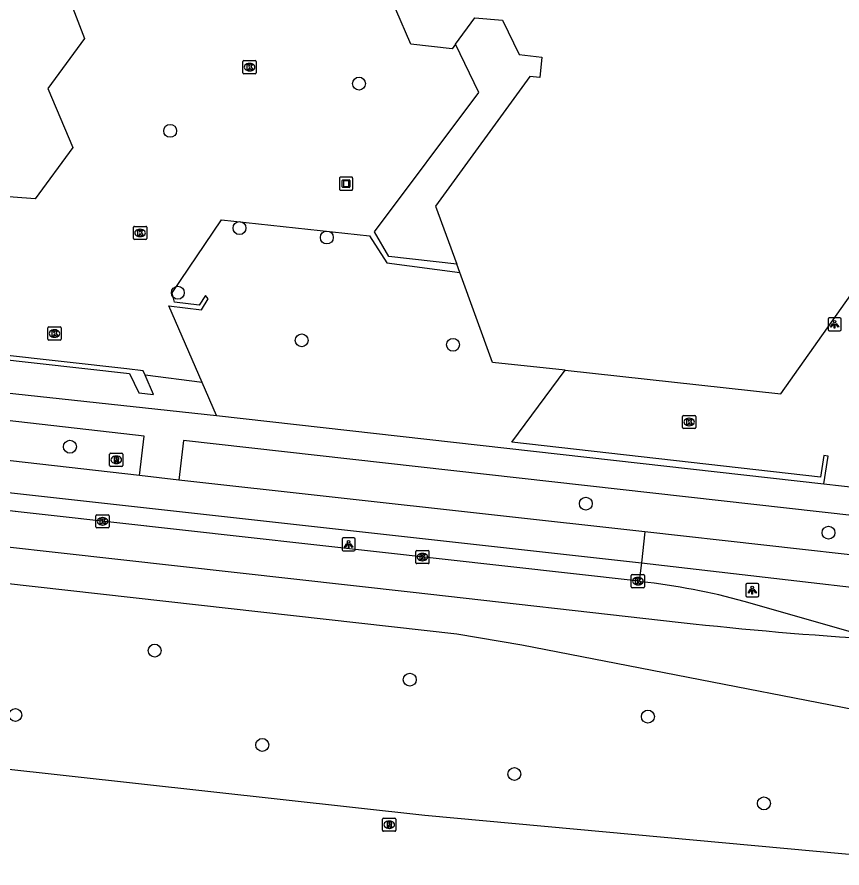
# Model space of a CAD drawing. Extents: x 162026 to 163499, y 387297 to 388169.
# Drawn here: x 162248.1 to 162310.6, y 387398.9 to 387463.4 of the extents above; entities that cross this region are included whole.
import ezdxf

# ---------------------------------------------------------------- set-up
doc = ezdxf.new("R2010")
doc.units = 0
for name, color, linetype in [('IMGEO_Boom', 7, 'Continuous'), ('IMGEO_Fietspad_gesloten', 7, 'Continuous'), ('IMGEO_Kolk', 7, 'Continuous'), ('IMGEO_Kunstobject', 7, 'Continuous'), ('IMGEO_Lichtpunt', 7, 'Continuous'), ('IMGEO_Muur', 7, 'Continuous'), ('IMGEO_Pand', 7, 'Continuous'), ('IMGEO_Rijbaan_lokaal_gesloten', 7, 'Continuous'), ('IMGEO_Rioolput', 7, 'Continuous'), ('IMGEO_Verkeerseiland_open', 7, 'Continuous'), ('IMGEO_Voetpad_open', 7, 'Continuous')]:
    doc.layers.add(name, color=color, linetype=linetype)

msp = doc.modelspace()

# ---------------------------------------------------------------- linework, layer by layer
at = {"layer": 'IMGEO_Boom'}
for centre in [(162273.981, 387458.328), (162259.662, 387454.747), (162264.92, 387447.379), (162271.537, 387446.667), (162260.247, 387442.482), (162269.635, 387438.874), (162281.11, 387438.536), (162252.062, 387430.811), (162291.175, 387426.499), (162309.576, 387424.299), (162258.489, 387415.365), (162277.829, 387413.159), (162247.928, 387410.479), (162295.881, 387410.364), (162266.646, 387408.214), (162285.757, 387406.01), (162304.678, 387403.781)]:
    msp.add_circle(centre, 0.489, dxfattribs=at)
at = {"layer": 'IMGEO_Fietspad_gesloten'}
for points in [[(162257.342, 387428.622), (162218.416, 387433.043), (162215.56, 387433.64)], [(162218.44, 387430.671), (162232.83, 387428.951), (162295.396, 387422.021)], [(162260.33, 387428.284), (162257.342, 387428.622)], [(162295.656, 387424.353), (162260.33, 387428.284)], [(162295.656, 387424.353), (162295.396, 387422.021)], [(162329.001, 387420.783), (162313.692, 387422.346), (162295.656, 387424.353)], [(162295.396, 387422.021), (162324.185, 387418.687), (162325.165, 387418.548), (162325.472, 387418.387)]]:
    msp.add_lwpolyline(points, dxfattribs=at)
at = {"layer": 'IMGEO_Kolk'}
for p, q in [((162265.182, 387459.15), (162265.182, 387460.002)), ((162265.257, 387460.076), (162266.109, 387460.076)), ((162265.67, 387459.856), (162265.695, 387459.856)), ((162266.183, 387460.002), (162266.183, 387459.15)), ((162265.693, 387459.296), (162265.668, 387459.296)), ((162266.109, 387459.076), (162265.257, 387459.076)), ((162256.882, 387446.585), (162256.882, 387447.437)), ((162256.957, 387447.511), (162257.809, 387447.511)), ((162257.37, 387447.291), (162257.395, 387447.291)), ((162257.883, 387447.437), (162257.883, 387446.585)), ((162257.809, 387446.511), (162256.957, 387446.511)), ((162257.393, 387446.731), (162257.368, 387446.731)), ((162250.47, 387439.89), (162251.322, 387439.89)), ((162250.395, 387438.964), (162250.395, 387439.816)), ((162250.883, 387439.67), (162250.908, 387439.67)), ((162251.396, 387439.816), (162251.396, 387438.964)), ((162251.322, 387438.89), (162250.47, 387438.89)), ((162250.906, 387439.11), (162250.881, 387439.11)), ((162298.509, 387432.258), (162298.509, 387433.11)), ((162298.584, 387433.184), (162299.436, 387433.184)), ((162298.997, 387432.964), (162299.022, 387432.964)), ((162299.51, 387433.11), (162299.51, 387432.258)), ((162299.436, 387432.184), (162298.584, 387432.184)), ((162299.02, 387432.404), (162298.995, 387432.404)), ((162254.114, 387425.659), (162254.966, 387425.659)), ((162254.039, 387424.733), (162254.039, 387425.585)), ((162254.527, 387425.439), (162254.552, 387425.439)), ((162255.04, 387425.585), (162255.04, 387424.733)), ((162254.966, 387424.659), (162254.114, 387424.659)), ((162254.55, 387424.879), (162254.525, 387424.879)), ((162278.285, 387422.025), (162278.285, 387422.877)), ((162278.36, 387422.951), (162279.212, 387422.951)), ((162278.773, 387422.731), (162278.798, 387422.731)), ((162279.286, 387422.877), (162279.286, 387422.025)), ((162279.212, 387421.951), (162278.36, 387421.951)), ((162278.796, 387422.171), (162278.771, 387422.171)), ((162294.623, 387420.2), (162294.623, 387421.052)), ((162294.698, 387421.126), (162295.55, 387421.126)), ((162295.111, 387420.906), (162295.136, 387420.906)), ((162295.624, 387421.052), (162295.624, 387420.2)), ((162295.55, 387420.126), (162294.698, 387420.126)), ((162295.134, 387420.346), (162295.109, 387420.346))]:
    msp.add_line(p, q, dxfattribs=at)
for points in [[(162265.182, 387459.15), (162265.182, 387460.002)], [(162265.257, 387460.076), (162266.109, 387460.076)], [(162266.183, 387460.002), (162266.183, 387459.15)], [(162265.503, 387459.776), (162265.626, 387459.776), (162265.626, 387459.625), (162265.756, 387459.776), (162265.92, 387459.776), (162265.774, 387459.625), (162265.927, 387459.376), (162265.775, 387459.376), (162265.69, 387459.54), (162265.626, 387459.473), (162265.626, 387459.376), (162265.503, 387459.376), (162265.503, 387459.776)], [(162266.109, 387459.076), (162265.257, 387459.076)], [(162256.882, 387446.585), (162256.882, 387447.437)], [(162256.957, 387447.511), (162257.809, 387447.511)], [(162257.203, 387447.211), (162257.326, 387447.211), (162257.326, 387447.06), (162257.456, 387447.211), (162257.62, 387447.211), (162257.474, 387447.06), (162257.627, 387446.811), (162257.475, 387446.811), (162257.39, 387446.975), (162257.326, 387446.908), (162257.326, 387446.811), (162257.203, 387446.811), (162257.203, 387447.211)], [(162257.883, 387447.437), (162257.883, 387446.585)], [(162257.809, 387446.511), (162256.957, 387446.511)], [(162250.47, 387439.89), (162251.322, 387439.89)], [(162250.395, 387438.964), (162250.395, 387439.816)], [(162250.716, 387439.59), (162250.839, 387439.59), (162250.839, 387439.439), (162250.969, 387439.59), (162251.133, 387439.59), (162250.987, 387439.439), (162251.14, 387439.19), (162250.988, 387439.19), (162250.903, 387439.354), (162250.839, 387439.287), (162250.839, 387439.19), (162250.716, 387439.19), (162250.716, 387439.59)], [(162251.396, 387439.816), (162251.396, 387438.964)], [(162251.322, 387438.89), (162250.47, 387438.89)], [(162298.509, 387432.258), (162298.509, 387433.11)], [(162298.584, 387433.184), (162299.436, 387433.184)], [(162298.83, 387432.884), (162298.953, 387432.884), (162298.953, 387432.733), (162299.083, 387432.884), (162299.247, 387432.884), (162299.101, 387432.733), (162299.254, 387432.484), (162299.102, 387432.484), (162299.017, 387432.648), (162298.953, 387432.581), (162298.953, 387432.484), (162298.83, 387432.484), (162298.83, 387432.884)], [(162299.51, 387433.11), (162299.51, 387432.258)], [(162299.436, 387432.184), (162298.584, 387432.184)], [(162254.114, 387425.659), (162254.966, 387425.659)], [(162254.039, 387424.733), (162254.039, 387425.585)], [(162254.36, 387425.359), (162254.483, 387425.359), (162254.483, 387425.208), (162254.613, 387425.359), (162254.777, 387425.359), (162254.631, 387425.208), (162254.784, 387424.959), (162254.632, 387424.959), (162254.547, 387425.123), (162254.483, 387425.056), (162254.483, 387424.959), (162254.36, 387424.959), (162254.36, 387425.359)], [(162255.04, 387425.585), (162255.04, 387424.733)], [(162254.966, 387424.659), (162254.114, 387424.659)], [(162278.285, 387422.025), (162278.285, 387422.877)], [(162278.36, 387422.951), (162279.212, 387422.951)], [(162278.606, 387422.651), (162278.729, 387422.651), (162278.729, 387422.5), (162278.859, 387422.651), (162279.023, 387422.651), (162278.877, 387422.5), (162279.03, 387422.251), (162278.878, 387422.251), (162278.793, 387422.415), (162278.729, 387422.348), (162278.729, 387422.251), (162278.606, 387422.251), (162278.606, 387422.651)], [(162279.286, 387422.877), (162279.286, 387422.025)], [(162279.212, 387421.951), (162278.36, 387421.951)], [(162294.623, 387420.2), (162294.623, 387421.052)], [(162294.698, 387421.126), (162295.55, 387421.126)], [(162294.944, 387420.826), (162295.067, 387420.826), (162295.067, 387420.675), (162295.197, 387420.826), (162295.361, 387420.826), (162295.215, 387420.675), (162295.368, 387420.426), (162295.216, 387420.426), (162295.131, 387420.59), (162295.067, 387420.523), (162295.067, 387420.426), (162294.944, 387420.426), (162294.944, 387420.826)], [(162295.624, 387421.052), (162295.624, 387420.2)], [(162295.55, 387420.126), (162294.698, 387420.126)]]:
    msp.add_lwpolyline(points, dxfattribs=at)
for centre, start, end in [((162265.259, 387460), 91.55205, 178.44795), ((162265.259, 387460), 91.55205, 178.44795), ((162266.107, 387460), 1.55205, 88.44795), ((162266.107, 387460), 1.55205, 88.44795), ((162265.259, 387459.152), 181.55205, 268.44795), ((162265.259, 387459.152), 181.55205, 268.44795), ((162266.107, 387459.152), 271.55205, 358.44795), ((162266.107, 387459.152), 271.55205, 358.44795), ((162256.959, 387447.435), 91.55205, 178.44795), ((162256.959, 387447.435), 91.55205, 178.44795), ((162257.807, 387447.435), 1.55205, 88.44795), ((162257.807, 387447.435), 1.55205, 88.44795), ((162256.959, 387446.587), 181.55205, 268.44795), ((162256.959, 387446.587), 181.55205, 268.44795), ((162257.807, 387446.587), 271.55205, 358.44795), ((162257.807, 387446.587), 271.55205, 358.44795), ((162250.472, 387439.814), 91.55205, 178.44795), ((162250.472, 387439.814), 91.55205, 178.44795), ((162251.32, 387439.814), 1.55205, 88.44795), ((162251.32, 387439.814), 1.55205, 88.44795), ((162250.472, 387438.966), 181.55205, 268.44795), ((162250.472, 387438.966), 181.55205, 268.44795), ((162251.32, 387438.966), 271.55205, 358.44795), ((162251.32, 387438.966), 271.55205, 358.44795), ((162298.586, 387433.108), 91.55205, 178.44795), ((162298.586, 387433.108), 91.55205, 178.44795), ((162299.434, 387433.108), 1.55205, 88.44795), ((162299.434, 387433.108), 1.55205, 88.44795), ((162298.586, 387432.26), 181.55205, 268.44795), ((162298.586, 387432.26), 181.55205, 268.44795), ((162299.434, 387432.26), 271.55205, 358.44795), ((162299.434, 387432.26), 271.55205, 358.44795), ((162254.116, 387425.583), 91.55205, 178.44795), ((162254.116, 387425.583), 91.55205, 178.44795), ((162254.964, 387425.583), 1.55205, 88.44795), ((162254.964, 387425.583), 1.55205, 88.44795), ((162254.116, 387424.735), 181.55205, 268.44795), ((162254.116, 387424.735), 181.55205, 268.44795), ((162254.964, 387424.735), 271.55205, 358.44795), ((162254.964, 387424.735), 271.55205, 358.44795), ((162278.362, 387422.875), 91.55205, 178.44795), ((162278.362, 387422.875), 91.55205, 178.44795), ((162279.21, 387422.875), 1.55205, 88.44795), ((162279.21, 387422.875), 1.55205, 88.44795), ((162278.362, 387422.027), 181.55205, 268.44795), ((162278.362, 387422.027), 181.55205, 268.44795), ((162279.21, 387422.027), 271.55205, 358.44795), ((162279.21, 387422.027), 271.55205, 358.44795), ((162294.7, 387421.05), 91.55205, 178.44795), ((162294.7, 387421.05), 91.55205, 178.44795), ((162295.548, 387421.05), 1.55205, 88.44795), ((162295.548, 387421.05), 1.55205, 88.44795), ((162294.7, 387420.202), 181.55205, 268.44795), ((162294.7, 387420.202), 181.55205, 268.44795), ((162295.548, 387420.202), 271.55205, 358.44795), ((162295.548, 387420.202), 271.55205, 358.44795)]:
    msp.add_arc(centre, 0.0765, start, end, dxfattribs=at)
for centre, major_axis, ratio, start_param, end_param in [((162265.669, 387459.576), (-0.387, 0.002), 0.722429, 4.712389, 7.853982), ((162265.694, 387459.576), (-0.39, 0.002), 0.717154, 1.570796, 4.712389), ((162257.369, 387447.011), (-0.387, 0.002), 0.722429, 4.712389, 7.853982), ((162257.394, 387447.011), (-0.39, 0.002), 0.717154, 1.570796, 4.712389), ((162250.882, 387439.39), (-0.387, 0.002), 0.722429, 4.712389, 7.853982), ((162250.907, 387439.39), (-0.39, 0.002), 0.717154, 1.570796, 4.712389), ((162298.996, 387432.684), (-0.387, 0.002), 0.722429, 4.712389, 7.853982), ((162299.021, 387432.684), (-0.39, 0.002), 0.717154, 1.570796, 4.712389), ((162254.526, 387425.159), (-0.387, 0.002), 0.722429, 4.712389, 7.853982), ((162254.551, 387425.159), (-0.39, 0.002), 0.717154, 1.570796, 4.712389), ((162278.772, 387422.451), (-0.387, 0.002), 0.722429, 4.712389, 7.853982), ((162278.797, 387422.451), (-0.39, 0.002), 0.717154, 1.570796, 4.712389), ((162295.11, 387420.626), (-0.387, 0.002), 0.722429, 4.712389, 7.853982), ((162295.135, 387420.626), (-0.39, 0.002), 0.717154, 1.570796, 4.712389)]:
    msp.add_ellipse(centre, major_axis=major_axis, ratio=ratio, start_param=start_param, end_param=end_param, dxfattribs=at)
at = {"layer": 'IMGEO_Kunstobject'}
for p, q in [((162272.499, 387451.163), (162272.499, 387450.322)), ((162272.499, 387451.163), (162272.499, 387450.322)), ((162273.415, 387451.247), (162272.574, 387451.247)), ((162273.415, 387451.247), (162272.574, 387451.247)), ((162272.713, 387450.511), (162272.713, 387450.985)), ((162272.763, 387451.035), (162273.237, 387451.035)), ((162272.793, 387450.935), (162272.793, 387450.561)), ((162273.187, 387450.955), (162272.813, 387450.955)), ((162273.207, 387450.561), (162273.207, 387450.935)), ((162273.287, 387450.985), (162273.287, 387450.511)), ((162273.499, 387450.331), (162273.499, 387451.172)), ((162273.499, 387450.331), (162273.499, 387451.172)), ((162272.583, 387450.247), (162273.424, 387450.247)), ((162272.583, 387450.247), (162273.424, 387450.247)), ((162273.237, 387450.461), (162272.763, 387450.461)), ((162272.813, 387450.541), (162273.187, 387450.541))]:
    msp.add_line(p, q, dxfattribs=at)
for centre, radius, start, end in [((162272.577, 387451.169), 0.0779, 92.4484, 184.28452), ((162272.577, 387451.169), 0.0779, 92.4484, 184.28452), ((162272.763, 387450.985), 0.05, 90, 180), ((162272.813, 387450.935), 0.02, 90, 180), ((162273.187, 387450.935), 0.02, 360, 90), ((162273.237, 387450.985), 0.05, 360, 90), ((162273.421, 387451.169), 0.0779, 2.4484, 94.28452), ((162273.421, 387451.169), 0.0779, 2.4484, 94.28452), ((162272.577, 387450.325), 0.0779, 182.4484, 274.28452), ((162272.577, 387450.325), 0.0779, 182.4484, 274.28452), ((162272.763, 387450.511), 0.05, 180, 270), ((162272.813, 387450.561), 0.02, 180, 270), ((162273.187, 387450.561), 0.02, 270, 0), ((162273.237, 387450.511), 0.05, 270, 0), ((162273.421, 387450.325), 0.0779, 272.4484, 4.28452), ((162273.421, 387450.325), 0.0779, 272.4484, 4.28452)]:
    msp.add_arc(centre, radius, start, end, dxfattribs=at)
at = {"layer": 'IMGEO_Lichtpunt'}
for p, q in [((162309.537, 387440.49), (162309.537, 387439.683)), ((162309.537, 387440.49), (162309.537, 387439.683)), ((162310.439, 387440.585), (162309.631, 387440.585)), ((162310.439, 387440.585), (162309.631, 387440.585)), ((162310.533, 387439.683), (162310.533, 387440.49)), ((162310.533, 387439.683), (162310.533, 387440.49)), ((162309.631, 387439.589), (162310.439, 387439.589)), ((162309.631, 387439.589), (162310.439, 387439.589)), ((162272.695, 387423.812), (162272.695, 387423.005)), ((162272.695, 387423.812), (162272.695, 387423.005)), ((162273.597, 387423.907), (162272.789, 387423.907)), ((162273.597, 387423.907), (162272.789, 387423.907)), ((162273.691, 387423.005), (162273.691, 387423.812)), ((162273.691, 387423.005), (162273.691, 387423.812)), ((162272.789, 387422.911), (162273.597, 387422.911)), ((162272.789, 387422.911), (162273.597, 387422.911)), ((162303.296, 387420.343), (162303.296, 387419.536)), ((162303.296, 387420.343), (162303.296, 387419.536)), ((162304.198, 387420.438), (162303.39, 387420.438)), ((162304.198, 387420.438), (162303.39, 387420.438)), ((162304.292, 387419.536), (162304.292, 387420.343)), ((162304.292, 387419.536), (162304.292, 387420.343)), ((162303.39, 387419.442), (162304.198, 387419.442)), ((162303.39, 387419.442), (162304.198, 387419.442))]:
    msp.add_line(p, q, dxfattribs=at)
for points in [[(162309.911, 387440.154), (162309.95, 387440.126), (162309.762, 387439.864), (162309.724, 387439.891), (162309.911, 387440.154)], [(162310.013, 387440.106), (162310.06, 387440.106), (162310.06, 387439.784), (162310.013, 387439.784), (162310.013, 387440.106)], [(162310.123, 387440.126), (162310.161, 387440.153), (162310.348, 387439.891), (162310.309, 387439.863), (162310.123, 387440.126)], [(162273.069, 387423.476), (162273.108, 387423.448), (162272.92, 387423.186), (162272.882, 387423.213), (162273.069, 387423.476)], [(162273.171, 387423.428), (162273.218, 387423.428), (162273.218, 387423.106), (162273.171, 387423.106), (162273.171, 387423.428)], [(162273.281, 387423.448), (162273.319, 387423.475), (162273.506, 387423.213), (162273.467, 387423.185), (162273.281, 387423.448)], [(162303.67, 387420.007), (162303.709, 387419.979), (162303.521, 387419.717), (162303.483, 387419.744), (162303.67, 387420.007)], [(162303.772, 387419.959), (162303.819, 387419.959), (162303.819, 387419.637), (162303.772, 387419.637), (162303.772, 387419.959)], [(162303.882, 387419.979), (162303.92, 387420.006), (162304.107, 387419.744), (162304.068, 387419.716), (162303.882, 387419.979)]]:
    msp.add_lwpolyline(points, dxfattribs=at)
for centre in [(162310.036, 387440.288), (162273.194, 387423.61), (162303.795, 387420.141)]:
    msp.add_circle(centre, 0.0994, dxfattribs=at)
for centre, start, end in [((162309.631, 387440.49), 90, 180), ((162309.631, 387440.49), 90, 180), ((162310.439, 387440.49), 0, 90), ((162310.439, 387440.49), 0, 90), ((162309.631, 387439.683), 180, 270), ((162309.631, 387439.683), 180, 270), ((162310.439, 387439.683), 270, 0), ((162310.439, 387439.683), 270, 360), ((162272.789, 387423.812), 90, 180), ((162272.789, 387423.812), 90, 180), ((162273.597, 387423.812), 0, 90), ((162273.597, 387423.812), 0, 90), ((162272.789, 387423.005), 180, 270), ((162272.789, 387423.005), 180, 270), ((162273.597, 387423.005), 270, 0), ((162273.597, 387423.005), 270, 360), ((162303.39, 387420.343), 90, 180), ((162303.39, 387420.343), 90, 180), ((162304.198, 387420.343), 0, 90), ((162304.198, 387420.343), 0, 90), ((162303.39, 387419.536), 180, 270), ((162303.39, 387419.536), 180, 270), ((162304.198, 387419.536), 270, 0), ((162304.198, 387419.536), 270, 360)]:
    msp.add_arc(centre, 0.0946, start, end, dxfattribs=at)
at = {"layer": 'IMGEO_Muur'}
for points in [[(162257.76, 387436.226), (162257.608, 387436.571), (162256.384, 387436.706), (162207.699, 387442.138), (162210.221, 387461.801), (162212.136, 387461.606), (162212.17, 387461.941), (162209.946, 387462.167)], [(162207.542, 387441.833), (162256.589, 387436.362), (162257.281, 387434.901), (162258.397, 387434.776), (162257.76, 387436.226)]]:
    msp.add_lwpolyline(points, dxfattribs=at)
at = {"layer": 'IMGEO_Pand'}
for points in [[(162247.309, 387496.155), (162249.158, 387491.801), (162254.025, 387491.198), (162255.875, 387486.984), (162260.742, 387486.301), (162262.5, 387481.664), (162259.655, 387477.763), (162261.599, 387473.302), (162258.705, 387469.332), (162254.074, 387470.035), (162251.401, 387466.369), (162253.159, 387461.747), (162250.391, 387457.949), (162252.289, 387453.498), (162249.437, 387449.585), (162244.727, 387449.946)], [(162281.306, 387461.322), (162281.038, 387460.966), (162277.906, 387461.308), (162276.784, 387463.941)], [(162281.306, 387461.322), (162282.765, 387463.32), (162284.866, 387463.144), (162286.134, 387460.523), (162287.845, 387460.336), (162287.677, 387458.796), (162286.931, 387458.877), (162279.781, 387449.037), (162281.39, 387444.641)], [(162281.615, 387444.026), (162281.39, 387444.641)], [(162289.6, 387436.605), (162305.958, 387434.821), (162313.032, 387444.82), (162323.761, 387443.591), (162324.205, 387442.395), (162330.361, 387441.723)], [(162289.6, 387436.605), (162284.111, 387437.204), (162281.615, 387444.026)]]:
    msp.add_lwpolyline(points, dxfattribs=at)
at = {"layer": 'IMGEO_Rijbaan_lokaal_gesloten'}
for points in [[(162098.611, 387439.619), (162102.254, 387439.258), (162114.714, 387437.842), (162183.549, 387430.393), (162220.386, 387426.232), (162277.847, 387419.821), (162298.401, 387417.501)], [(162295.212, 387420.616), (162210.565, 387430.071)], [(162210.004, 387424.649), (162281.393, 387416.628), (162286.334, 387415.81), (162323.247, 387408.629)], [(162295.377, 387420.586), (162295.212, 387420.616)], [(162313.176, 387416.238), (162303.192, 387419.095)], [(162322.126, 387398.89), (162278.96, 387402.864), (162208.341, 387410.68)]]:
    msp.add_lwpolyline(points, dxfattribs=at)
for centre, radius, start, end in [((162289.285, 387367.427), 53.507, 74.93495, 83.46209), ((162329.702, 387696.622), 280.871, 263.60143, 266.62678)]:
    msp.add_arc(centre, radius, start, end, dxfattribs=at)
at = {"layer": 'IMGEO_Rioolput'}
for p, q in [((162255.076, 387429.394), (162255.076, 387430.246)), ((162255.151, 387430.32), (162256.003, 387430.32)), ((162256.077, 387430.246), (162256.077, 387429.394)), ((162255.587, 387429.54), (162255.562, 387429.54)), ((162255.564, 387430.1), (162255.589, 387430.1)), ((162256.003, 387429.32), (162255.151, 387429.32)), ((162275.772, 387401.744), (162275.772, 387402.596)), ((162275.847, 387402.67), (162276.699, 387402.67)), ((162276.26, 387402.45), (162276.285, 387402.45)), ((162276.773, 387402.596), (162276.773, 387401.744)), ((162276.283, 387401.89), (162276.258, 387401.89)), ((162276.699, 387401.67), (162275.847, 387401.67))]:
    msp.add_line(p, q, dxfattribs=at)
for points in [[(162255.076, 387429.394), (162255.076, 387430.246)], [(162255.151, 387430.32), (162256.003, 387430.32)], [(162256.077, 387430.246), (162256.077, 387429.394)], [(162255.665, 387430.018), (162255.413, 387430.02), (162255.413, 387429.62)], [(162255.413, 387429.62), (162255.537, 387429.62), (162255.537, 387429.782), (162255.548, 387429.782)], [(162255.591, 387429.939), (162255.537, 387429.939), (162255.537, 387429.858)], [(162255.537, 387429.858), (162255.589, 387429.858)], [(162255.595, 387429.753), (162255.666, 387429.62), (162255.806, 387429.62), (162255.741, 387429.746)], [(162256.003, 387429.32), (162255.151, 387429.32)], [(162275.772, 387401.744), (162275.772, 387402.596)], [(162275.847, 387402.67), (162276.699, 387402.67)], [(162276.773, 387402.596), (162276.773, 387401.744)], [(162276.361, 387402.368), (162276.109, 387402.37), (162276.109, 387401.97)], [(162276.109, 387401.97), (162276.233, 387401.97), (162276.233, 387402.132), (162276.244, 387402.132)], [(162276.287, 387402.289), (162276.233, 387402.289), (162276.233, 387402.208)], [(162276.233, 387402.208), (162276.285, 387402.208)], [(162276.291, 387402.103), (162276.362, 387401.97), (162276.502, 387401.97), (162276.437, 387402.096)], [(162276.699, 387401.67), (162275.847, 387401.67)]]:
    msp.add_lwpolyline(points, dxfattribs=at)
for centre, radius, start, end in [((162255.153, 387430.244), 0.0765, 91.55205, 178.44795), ((162255.153, 387430.244), 0.0765, 91.55205, 178.44795), ((162256.001, 387430.244), 0.0765, 1.55205, 88.44795), ((162256.001, 387430.244), 0.0765, 1.55205, 88.44795), ((162255.547, 387429.729), 0.0533, 26.02933, 88.69889), ((162255.573, 387430.047), 0.19, 274.7715, 282.96867), ((162255.597, 387429.843), 0.0964, 77.00612, 93.18647), ((162255.611, 387429.9), 0.0378, 276.66336, 79.67722), ((162255.664, 387429.908), 0.109, 350.36119, 89.41601), ((162255.662, 387429.908), 0.112, 277.58423, 350.98172), ((162255.646, 387429.693), 0.108, 29.51342, 73.79051), ((162255.153, 387429.396), 0.0765, 181.55205, 268.44795), ((162255.153, 387429.396), 0.0765, 181.55205, 268.44795), ((162256.001, 387429.396), 0.0765, 271.55205, 358.44795), ((162256.001, 387429.396), 0.0765, 271.55205, 358.44795), ((162275.849, 387402.594), 0.0765, 91.55205, 178.44795), ((162275.849, 387402.594), 0.0765, 91.55205, 178.44795), ((162276.697, 387402.594), 0.0765, 1.55205, 88.44795), ((162276.697, 387402.594), 0.0765, 1.55205, 88.44795), ((162276.243, 387402.079), 0.0533, 26.02933, 88.69889), ((162276.269, 387402.397), 0.19, 274.7715, 282.96867), ((162276.293, 387402.193), 0.0964, 77.00612, 93.18647), ((162276.307, 387402.25), 0.0378, 276.66336, 79.67722), ((162276.36, 387402.258), 0.109, 350.36119, 89.41601), ((162276.358, 387402.258), 0.112, 277.58423, 350.98172), ((162276.342, 387402.043), 0.108, 29.51342, 73.79051), ((162275.849, 387401.746), 0.0765, 181.55205, 268.44795), ((162275.849, 387401.746), 0.0765, 181.55205, 268.44795), ((162276.697, 387401.746), 0.0765, 271.55205, 358.44795), ((162276.697, 387401.746), 0.0765, 271.55205, 358.44795)]:
    msp.add_arc(centre, radius, start, end, dxfattribs=at)
for centre, major_axis, ratio, start_param, end_param in [((162255.563, 387429.82), (-0.387, 0.002), 0.722429, 4.712389, 7.853982), ((162255.588, 387429.82), (-0.39, 0.002), 0.717154, 1.570796, 4.712389), ((162276.259, 387402.17), (-0.387, 0.002), 0.722429, 4.712389, 7.853982), ((162276.284, 387402.17), (-0.39, 0.002), 0.717154, 1.570796, 4.712389)]:
    msp.add_ellipse(centre, major_axis=major_axis, ratio=ratio, start_param=start_param, end_param=end_param, dxfattribs=at)
at = {"layer": 'IMGEO_Verkeerseiland_open'}
msp.add_lwpolyline([(162295.396, 387422.021), (162295.212, 387420.616)], dxfattribs=at)
at = {"layer": 'IMGEO_Voetpad_open'}
for points in [[(162281.39, 387444.641), (162276.25, 387445.225), (162275.158, 387447.108), (162283.066, 387457.648), (162281.306, 387461.322)], [(162262.078, 387435.683), (162259.551, 387441.487), (162262.029, 387441.178), (162262.539, 387442.015), (162262.354, 387442.277), (162261.86, 387441.529), (162260.001, 387441.765), (162259.805, 387442.476), (162263.554, 387448.013), (162274.777, 387446.8), (162276.089, 387444.735), (162281.615, 387444.026)], [(162207.232, 387439.213), (162263.167, 387433.177)], [(162257.342, 387428.622), (162257.686, 387431.621), (162220.967, 387435.797), (162220.862, 387434.744), (162219.653, 387434.899), (162219.785, 387435.943), (162210.867, 387436.961), (162210.591, 387434.524)], [(162262.078, 387435.683), (162257.76, 387436.226)], [(162309.216, 387427.99), (162309.556, 387430.088), (162309.225, 387430.142), (162308.956, 387428.504), (162285.554, 387431.152), (162289.6, 387436.605)], [(162263.167, 387433.177), (162262.078, 387435.683)], [(162263.167, 387433.177), (162309.216, 387427.99)], [(162329.001, 387420.783), (162329.354, 387423.577), (162260.667, 387431.287), (162260.33, 387428.284)], [(162309.216, 387427.99), (162314.58, 387427.386)]]:
    msp.add_lwpolyline(points, dxfattribs=at)

doc.saveas('drawing.dxf')
